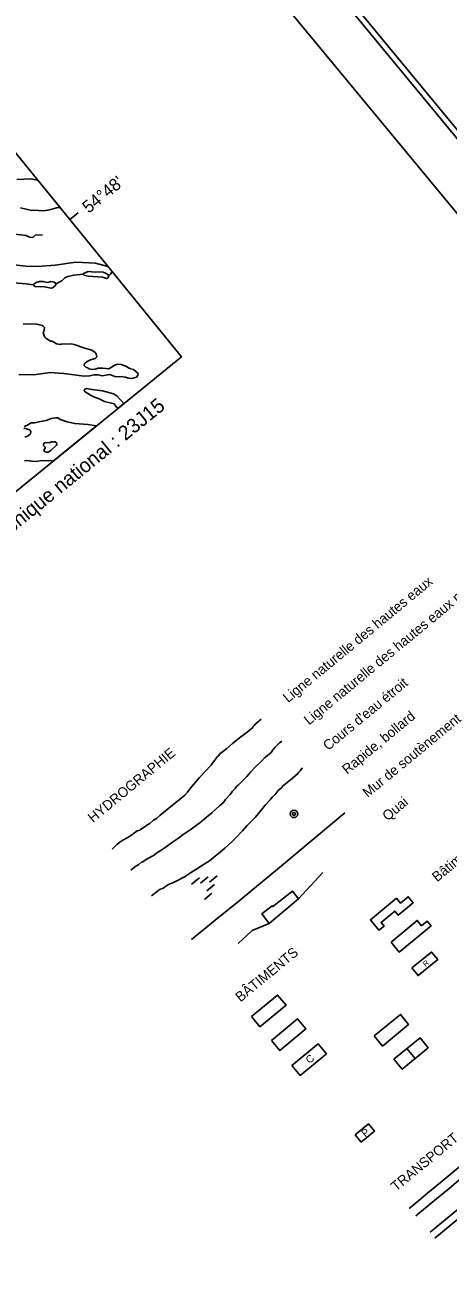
# Model space of a CAD drawing. Extents: x 347059 to 352153, y 6073752 to 6078601.
# Drawn here: x 351124 to 351379, y 6076828 to 6077580 of the extents above; entities that cross this region are included whole.
import ezdxf

# ---------------------------------------------------------------- set-up
doc = ezdxf.new("R2010")
doc.units = 0
for name, color, linetype in [('Level 10', 7, 'Continuous'), ('Level 21', 7, 'Continuous'), ('Level 31', 7, 'Continuous'), ('Level 38', 7, 'Continuous'), ('Level 4', 7, 'Continuous'), ('Level 6', 7, 'Continuous'), ('Level 60', 7, 'Continuous'), ('Level 63', 7, 'Continuous')]:
    doc.layers.add(name, color=color, linetype=linetype)

msp = doc.modelspace()

# ---------------------------------------------------------------- linework, layer by layer
at = {"layer": 'Level 10'}
msp.add_lwpolyline([(351271.09, 6077038.09), (351266.64, 6077043.89), (351272.75, 6077048.72), (351273.19, 6077048.21), (351285, 6077057.62), (351288.8, 6077052.85)], dxfattribs=at)
for radius in [2.25, 0.9]:
    msp.add_circle((351285.99, 6077104.12), radius, dxfattribs=at)
at = {"layer": 'Level 21'}
for points in [[(351355.35, 6076866.17), (351361, 6076870.87), (351366.69, 6076875.59), (351375.27, 6076882.65), (351383.88, 6076889.75), (351391.55, 6076896.07), (351399.26, 6076902.46)], [(351359.49, 6076861.85), (351365.2, 6076866.54), (351370.88, 6076871.26), (351379.49, 6076878.3), (351388.04, 6076885.39), (351395.75, 6076891.75), (351403.48, 6076898.13)], [(351368.13, 6076851.87), (351381.88, 6076863.22), (351395.81, 6076874.71), (351406.54, 6076883.52), (351412.13, 6076888.13)], [(351371.01, 6076848.4), (351384.7, 6076859.71), (351398.69, 6076871.26), (351409.33, 6076880.02), (351415.04, 6076884.62), (351409.33, 6076880.02), (351398.69, 6076871.26), (351384.7, 6076859.71), (351371.01, 6076848.4)]]:
    msp.add_lwpolyline(points, dxfattribs=at)
at = {"layer": 'Level 31'}
for points in [[(351347.79, 6077053.27), (351332.08, 6077040.26), (351337.24, 6077033.98), (351340.35, 6077036.53), (351338.51, 6077038.74), (351346.76, 6077045.51), (351348.72, 6077043.12), (351357.85, 6077050.6), (351354.88, 6077054.2), (351350.19, 6077050.34)], [(351344.5, 6077026.86), (351360.3, 6077039.93), (351362.89, 6077036.73), (351366.24, 6077039.52), (351368.62, 6077036.65), (351349.52, 6077020.82)], [(351357.09, 6077011.22), (351368.99, 6077020.86), (351372.7, 6077016.3), (351360.8, 6077006.62)], [(351260.38, 6076981.9), (351276.15, 6076994.9), (351281.2, 6076988.83), (351265.43, 6076975.82)], [(351334.38, 6076970.22), (351350.18, 6076983.19), (351355.14, 6076977.15), (351339.43, 6076964.15)], [(351272.38, 6076967.48), (351288.15, 6076980.52), (351293.14, 6076974.45), (351277.42, 6076961.44)], [(351346.23, 6076956.2), (351362.03, 6076969.2), (351366.96, 6076963.16), (351351.25, 6076950.15)], [(351284.79, 6076952.5), (351300.56, 6076965.53), (351305.55, 6076959.46), (351289.8, 6076946.42)]]:
    msp.add_lwpolyline(points, close=True, dxfattribs=at)
msp.add_lwpolyline([(351354.12, 6076962.7), (351359.13, 6076956.63)], dxfattribs=at)
at = {"layer": 'Level 38'}
msp.add_lwpolyline([(351322.98, 6076910.71), (351330.89, 6076917.27), (351334.58, 6076912.92), (351326.6, 6076906.26)], close=True, dxfattribs=at)
at = {"layer": 'Level 4'}
for points in [[(351176.26, 6077082.89), (351179.16, 6077085.71), (351181, 6077087.17), (351182.75, 6077088.23), (351185.74, 6077089.89), (351188.24, 6077091.51), (351191.5, 6077093.86), (351192.95, 6077094.23), (351193.49, 6077094.68), (351196.24, 6077096.58), (351197.26, 6077097.41), (351199.01, 6077098.44), (351201.37, 6077100.34), (351203.09, 6077101.35), (351205.14, 6077103.13), (351209.55, 6077106.72), (351213.66, 6077110.14), (351216.78, 6077112.69), (351220.16, 6077115.48), (351221.76, 6077117.21), (351223.4, 6077119.38), (351225.59, 6077122), (351229.07, 6077126.14), (351233.13, 6077130.25), (351235.04, 6077132.57), (351236.1, 6077133.52), (351236.86, 6077134.63), (351239.37, 6077137.85), (351239.44, 6077138.32), (351240.5, 6077139.16), (351241.31, 6077140.29), (351242.1, 6077140.94), (351245.42, 6077143.64), (351249.02, 6077146.67), (351253.16, 6077150.09), (351256.99, 6077152.81), (351257.99, 6077153.71), (351261.1, 6077156.26), (351261.47, 6077156.92), (351261.95, 6077157.36), (351262.8, 6077158.43), (351263.53, 6077159.09), (351266.16, 6077161.23)], [(351187.61, 6077070.13), (351190.72, 6077072.68), (351192.47, 6077073.72), (351194.28, 6077075.2), (351194.76, 6077075.14), (351197.51, 6077077.09), (351201.73, 6077079.31), (351203.27, 6077080.58), (351205.26, 6077081.8), (351208.85, 6077084.35), (351212.11, 6077086.69), (351216.36, 6077089.41), (351219.24, 6077091.76), (351223.25, 6077094.24), (351225.57, 6077096.11), (351229.14, 6077098.72), (351233, 6077101.87), (351236.39, 6077104.69), (351241.1, 6077108.97), (351243.37, 6077110.87), (351244.77, 6077112.81), (351247.49, 6077115.87), (351248.92, 6077117.87), (351250.53, 6077119.51), (351251.32, 6077120.64), (351252.4, 6077121.53), (351254.52, 6077123.67), (351257.64, 6077126.74), (351259.79, 6077129.33), (351262.52, 6077132.37), (351266.21, 6077135.78), (351268.3, 6077137.99), (351268.84, 6077138.37), (351272.19, 6077141.13), (351273.01, 6077142.3), (351273.08, 6077142.74), (351273.56, 6077143.13), (351274.68, 6077144.47), (351275.14, 6077144.86), (351277.34, 6077147.03), (351277.86, 6077147.47), (351278.61, 6077148.07)], [(351200.07, 6077054.69), (351205.39, 6077058.73), (351206.86, 6077059.1), (351207.86, 6077059.96), (351210.37, 6077061.65), (351213.32, 6077062.8), (351216.09, 6077064.24), (351219.98, 6077066.28), (351223.69, 6077068.59), (351226.76, 6077070.69), (351230.26, 6077072.73), (351235.06, 6077075.93), (351237.39, 6077077.8), (351240.5, 6077080.35), (351244.37, 6077083.56), (351248.57, 6077087.36), (351250.69, 6077089.6), (351254.93, 6077093.94), (351257.86, 6077097.15), (351262.64, 6077101.88), (351264.53, 6077104.3), (351268.65, 6077109.33), (351271.62, 6077112.58), (351272.74, 6077114.31), (351274.58, 6077115.79), (351276.5, 6077118.2), (351278.76, 6077120.14), (351279.37, 6077121), (351279.91, 6077121.48), (351284.81, 6077125.48), (351288.13, 6077128.24), (351288.92, 6077129.32), (351289.74, 6077130.06), (351290.04, 6077130.66), (351290.86, 6077131.79), (351291.17, 6077132)], [(351224.15, 6077028.44), (351238.44, 6077039.99), (351252.73, 6077051.51), (351258.86, 6077056.49), (351268.08, 6077064.13), (351277.21, 6077071.79), (351296.94, 6077088.36), (351316.67, 6077104.87)], [(351252.27, 6077025.89), (351260.71, 6077033.8), (351271.09, 6077038.09), (351288.8, 6077052.85), (351303.49, 6077068.89)]]:
    msp.add_lwpolyline(points, dxfattribs=at)
at = {"layer": 'Level 6'}
for p, q in [((351224.29, 6077061.83), (351228.94, 6077065.63)), ((351229.66, 6077062.39), (351234.29, 6077066.19)), ((351235.04, 6077062.94), (351239.66, 6077066.74)), ((351233.52, 6077057.76), (351238.12, 6077061.59)), ((351231.98, 6077052.59), (351236.54, 6077056.42))]:
    msp.add_line(p, q, dxfattribs=at)
at = {"layer": 'Level 60'}
for points in [[(350488.49, 6078600.77), (352153.39, 6076585.96)], [(350488.06, 6078596.06), (352148.69, 6076586.41)]]:
    msp.add_lwpolyline(points, dxfattribs=at)
msp.add_lwpolyline([(349811.7, 6077991.51), (350486.88, 6078550.39), (352105.73, 6076594.68), (351430.55, 6076035.79)], close=True, dxfattribs=at)
at = {"layer": 'Level 63'}
msp.add_line((351150.9, 6077462.48), (351155.86, 6077466.51), dxfattribs=at)
msp.add_lwpolyline([(350822.11, 6077057.72), (351218.14, 6077379.8), (350976.59, 6077676.83), (350580.55, 6077354.75)], close=True, dxfattribs=at)
for points in [[(351144.93, 6077469.83), (351131.58, 6077486.24), (351131.3, 6077486.19), (351127.37, 6077487.09), (351118.96, 6077486.78)], [(350946.7, 6077472.06), (350949.26, 6077472.92), (350953.29, 6077473.15), (350960.23, 6077473.05), (350962.66, 6077472.43), (350979.01, 6077460.98), (350993.74, 6077456.92), (351005.61, 6077456.21), (351013.71, 6077451.93), (351021.43, 6077451.78), (351031.67, 6077446.41), (351037.01, 6077445.48), (351051.94, 6077444.48), (351093.48, 6077437.75), (351124.35, 6077434.45), (351131.34, 6077434.31), (351142.03, 6077435.11), (351154.52, 6077436.83), (351166.28, 6077436.27), (351173.82, 6077434.3)], [(351120.99, 6077469.52), (351127.84, 6077467.89), (351128.97, 6077468.21), (351134.86, 6077467.7), (351138.55, 6077468.47), (351142.88, 6077469.65), (351144.93, 6077469.83)], [(351067.73, 6077459.52), (351075.33, 6077458.89), (351079.4, 6077459.38), (351083.36, 6077459.07), (351090.72, 6077457.2), (351095.53, 6077457.14), (351098.84, 6077456.73), (351103.42, 6077455.52), (351107.83, 6077455.15), (351113.01, 6077455.05), (351117.61, 6077453.71), (351124.42, 6077452.86), (351126.44, 6077451.92), (351128.51, 6077451.76), (351129.85, 6077453.04), (351134.43, 6077453.29)], [(351103.78, 6077427.01), (351105.97, 6077425.65), (351110.68, 6077424.7), (351114.22, 6077424.3), (351117.05, 6077424.4), (351124.48, 6077423.79), (351128.94, 6077423.15)], [(351142.61, 6077423.67), (351143.52, 6077424.47), (351146.07, 6077425.56), (351147.9, 6077427.47), (351149.67, 6077428.2), (351153.19, 6077429.08), (351158.8, 6077429.56)], [(351174.28, 6077428.59), (351173.48, 6077429.51), (351172.38, 6077430.19), (351171.01, 6077430.82), (351169.04, 6077431.06), (351166.23, 6077430.82), (351161.83, 6077431.28), (351159, 6077430.04), (351158.8, 6077429.56), (351159.46, 6077429.03), (351161.85, 6077428.46), (351170.44, 6077427.7), (351172.94, 6077426.98), (351173.75, 6077427.29), (351174.24, 6077427.91), (351174.28, 6077428.59)], [(351174.28, 6077428.59), (351175.45, 6077429.58), (351176.28, 6077431.27)], [(351141.96, 6077422.52), (351142.61, 6077423.67), (351142.26, 6077423.81), (351142.17, 6077424.23), (351141.46, 6077424.72), (351139.29, 6077425.13), (351138.23, 6077424.72), (351137.23, 6077424.66), (351134.75, 6077425.24), (351132.56, 6077425.15), (351130.48, 6077424.5), (351129.29, 6077423.74), (351128.94, 6077423.15), (351129.74, 6077422.23), (351132.97, 6077421.92), (351134.59, 6077422.12), (351139.65, 6077421.13), (351140.35, 6077421.27), (351141.96, 6077422.52)], [(351159.83, 6077384.92), (351153.38, 6077387.18), (351151.65, 6077387.53), (351145.59, 6077387.42), (351145.2, 6077387.2), (351142.75, 6077387.64), (351140.12, 6077389.15), (351139.23, 6077389.26), (351136.64, 6077390.81), (351135.8, 6077391.69), (351134.71, 6077394.23), (351135.32, 6077395.84), (351135.48, 6077397.5), (351134.85, 6077398.31), (351134.13, 6077398.72), (351130.86, 6077399.49), (351124.92, 6077399.64), (351122.62, 6077399.38)], [(351120.17, 6077369.17), (351129.09, 6077368.83), (351139.05, 6077370.37), (351147.25, 6077369.71), (351159.54, 6077368.04), (351162.76, 6077368.28), (351165.5, 6077368.8), (351167.88, 6077368.86), (351170.4, 6077368.32), (351175, 6077369.07), (351177.98, 6077367.83), (351178.82, 6077367.68), (351181.94, 6077367.84), (351184.26, 6077367.55), (351186.5, 6077366.86), (351188.21, 6077366.74), (351190.98, 6077367.44), (351191.93, 6077368.5), (351192.08, 6077369.67), (351189.24, 6077372.07), (351187.47, 6077372.47), (351187.02, 6077372.84), (351186.35, 6077372.97), (351185.1, 6077373.86), (351181.84, 6077375.13), (351179.55, 6077375.37), (351177.75, 6077374.77), (351175.84, 6077373.28), (351174.43, 6077372.59), (351170.79, 6077372.91), (351167.92, 6077372.86), (351166.03, 6077372.28), (351164.36, 6077372.03), (351162.51, 6077372.53), (351161.38, 6077373.27), (351160.49, 6077373.47), (351159.44, 6077374.51), (351159.41, 6077374.97), (351159.87, 6077375.73), (351161.29, 6077376.92), (351163.24, 6077378.04), (351166.1, 6077378.73), (351167.13, 6077379.69), (351166.72, 6077381.47), (351166.01, 6077382.37), (351164.09, 6077383.71), (351159.83, 6077384.92)], [(351180, 6077348.78), (351183.46, 6077351.59), (351179.26, 6077356.21), (351177.18, 6077357.43), (351170.55, 6077359.3), (351164.05, 6077360.07), (351160.94, 6077360.63), (351159.7, 6077360.15), (351159.41, 6077359.28), (351160.04, 6077358.56), (351163.35, 6077356.61), (351165.79, 6077355.44), (351168.07, 6077354.7), (351171.7, 6077352.84), (351177.56, 6077351.33), (351178.96, 6077349.43), (351180, 6077348.78)], [(351123.12, 6077336.7), (351126.03, 6077335.98), (351126.75, 6077335.48), (351127.28, 6077334.68), (351127.21, 6077333.33), (351125.73, 6077332.1), (351123.63, 6077331.27)], [(351141.01, 6077317.07), (351166.84, 6077338.08), (351166.64, 6077338.14), (351161.75, 6077339.03), (351153.76, 6077339.52), (351149.29, 6077340.49), (351145.07, 6077342.06), (351143.54, 6077342.89), (351142.46, 6077343.02), (351139.55, 6077342.61), (351136.48, 6077341.36), (351134.19, 6077340.87), (351129.59, 6077340.03), (351127.52, 6077339.88), (351124.92, 6077338.34), (351123.22, 6077337.83)], [(351135.22, 6077327.6), (351136.04, 6077328), (351138.41, 6077327.98), (351139.79, 6077328.49), (351141.97, 6077328.49), (351142.71, 6077327.85), (351143.03, 6077327.13), (351142.85, 6077326.42), (351139.45, 6077323.21), (351137.84, 6077322.36), (351136.68, 6077322.19), (351135.81, 6077322.48), (351135.2, 6077323.37), (351135.9, 6077324.65), (351135.93, 6077325.24), (351134.98, 6077326.36), (351135.22, 6077327.6)], [(351123.54, 6077317.05), (351124.89, 6077317.29), (351127.69, 6077316.81), (351130.53, 6077316.59), (351131.57, 6077316.91), (351134.25, 6077317.22), (351137.77, 6077317.05), (351139.02, 6077317.21), (351141.01, 6077317.07)]]:
    msp.add_lwpolyline(points, dxfattribs=at)

# ---------------------------------------------------------------- texts
at = {"layer": 'Level 31'}
for s, height, rotation, p in [('R', 3.38, 39.07823, (351365.34, 6077011.7)), ('C', 4.5, 39.54715, (351295.32, 6076953.27))]:
    msp.add_text(s, height=height, rotation=rotation, dxfattribs=at).set_placement(p)
at = {"layer": 'Level 38'}
msp.add_text('P', height=4.5, rotation=39.54715, dxfattribs=at).set_placement((351328.99, 6076908.96))
at = {"layer": 'Level 60'}
for s, height, p in [('HYDROGRAPHIE', 5.9999, (351164.84, 6077098.49)), ('BÂTIMENTS', 6, (351253.73, 6076990.38)), ('TRANSPORT', 6, (351347.61, 6076876.19))]:
    msp.add_text(s, height=height, rotation=39.54715, dxfattribs=at).set_placement(p)
at = {"layer": 'Level 63'}
for s, height, rotation, p in [("54°48'", 7.45, 39.11978, (351162.14, 6077465.94)), ('Feuillet topographique national : 23J15', 8.71, 39.11978, (351053.22, 6077222.19)), ('Ligne naturelle des hautes eaux non-définie', 5.9999, 39.54715, (351295.04, 6077157.43)), ('Ligne naturelle des hautes eaux', 5.9999, 39.54715, (351282.44, 6077170.89)), ("Cours d'eau étroit", 5.9999, 39.54715, (351306.61, 6077142.03)), ('Rapide, bollard', 5.9999, 39.54715, (351318.07, 6077127.71)), ('Mur de soutènement', 5.9999, 39.54715, (351330.46, 6077113.68)), ('Quai', 6, 39.54715, (351342.37, 6077099.57)), ('Bâtiment principal', 5.9999, 39.54715, (351372.32, 6077062.83))]:
    msp.add_text(s, height=height, rotation=rotation, dxfattribs=at).set_placement(p)

doc.saveas('drawing.dxf')
